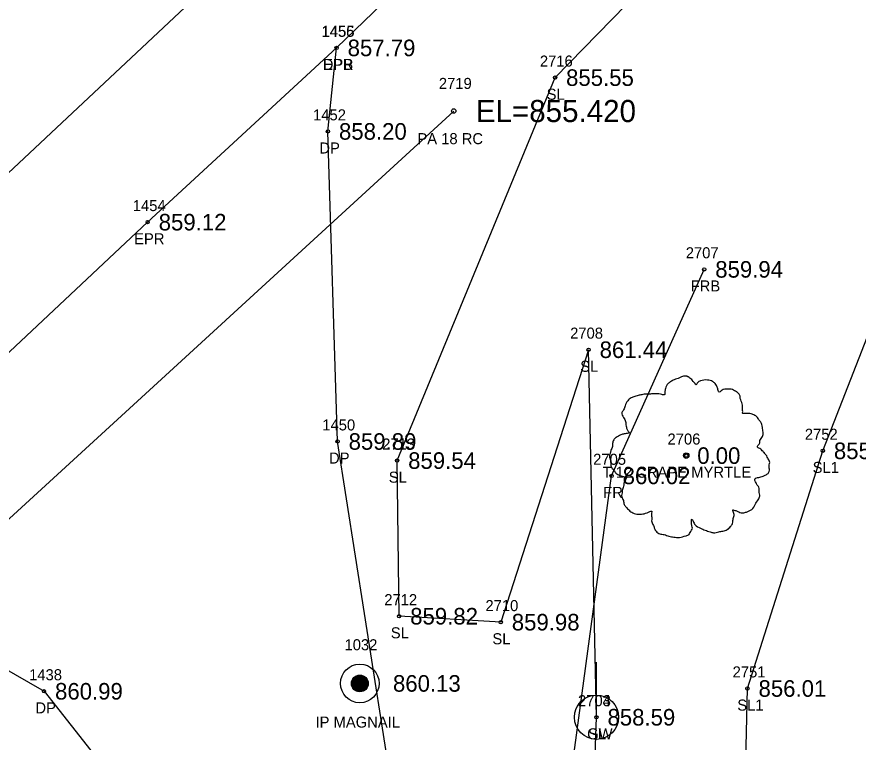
# Model space of a CAD drawing. Extents: x 1622501 to 1626664, y 1117816 to 1121579.
# Drawn here: x 1623961.9 to 1624038.1, y 1119180.7 to 1119246.3 of the extents above; entities that cross this region are included whole.
import ezdxf

# ---------------------------------------------------------------- set-up
doc = ezdxf.new("R2010")
doc.units = 0
for name, color, linetype in [('RD_EX_DR_Pipe', 7, 'Continuous'), ('RD_EX_DR_Pipe_txCode', 7, 'Continuous'), ('RD_EX_Driveway', 7, 'Continuous'), ('RD_EX_Driveway_txCode', 7, 'Continuous'), ('RD_EX_DV_Prop_txCode', 7, 'Continuous'), ('RD_EX_DV_PropPin', 7, 'Continuous'), ('RD_EX_Fence_Other', 7, 'Continuous'), ('RD_EX_Fence_Other_txCode', 7, 'Continuous'), ('RD_EX_Road', 7, 'Continuous'), ('RD_EX_Road_txCode', 7, 'Continuous'), ('RD_EX_TX_Driveway_ELEV', 7, 'Continuous'), ('RD_EX_TX_DV_Prop_ELEV', 7, 'Continuous'), ('RD_EX_TX_Fence_Other_ELEV', 7, 'Continuous'), ('RD_EX_TX_Road_ELEV', 7, 'Continuous'), ('RD_EX_TX_UT_ELEV', 7, 'Continuous'), ('RD_EX_TX_VEG_ELEV', 7, 'Continuous'), ('RD_EX_UT', 7, 'Continuous'), ('RD_EX_UT_txCode', 7, 'Continuous'), ('RD_EX_VEG', 7, 'Continuous'), ('RD_EX_VEG_txCode', 7, 'Continuous'), ('RD_HC_Cl', 7, 'Continuous'), ('RD_SMD_Locator', 7, 'Continuous'), ('RD_TX_Pipe_ElevEX', 7, 'Continuous')]:
    doc.layers.add(name, color=color, linetype=linetype)

msp = doc.modelspace()

# ---------------------------------------------------------------- linework, layer by layer
at = {"layer": 'RD_EX_DR_Pipe'}
msp.add_line((1624001.481, 1119237.824), (1623941.136, 1119182.523), dxfattribs=at)
at = {"layer": 'RD_EX_Driveway'}
msp.add_lwpolyline([(1623935.841, 1119192.133), (1623945.568, 1119193.143), (1623953.659, 1119191.48), (1623964.387, 1119185.312), (1623976.291, 1119170.207), (1623995.858, 1119176.797), (1623990.966, 1119207.918), (1623990.092, 1119235.979), (1623990.875, 1119243.538)], dxfattribs=at)
at = {"layer": 'RD_EX_DV_PropPin'}
for p, q in [((1623992.244, 1119185.828), (1623992.244, 1119186.221)), ((1623992.279, 1119185.727), (1623992.279, 1119186.322)), ((1623992.314, 1119185.655), (1623992.314, 1119186.394)), ((1623992.349, 1119185.598), (1623992.349, 1119186.451)), ((1623992.384, 1119185.55), (1623992.384, 1119186.499)), ((1623992.419, 1119185.509), (1623992.419, 1119186.54)), ((1623992.454, 1119185.474), (1623992.454, 1119186.575)), ((1623992.489, 1119185.442), (1623992.489, 1119186.607)), ((1623992.524, 1119185.415), (1623992.524, 1119186.634)), ((1623992.559, 1119185.39), (1623992.559, 1119186.659)), ((1623992.594, 1119185.368), (1623992.594, 1119186.681)), ((1623992.629, 1119185.349), (1623992.629, 1119186.7)), ((1623992.664, 1119185.332), (1623992.664, 1119186.717)), ((1623992.699, 1119185.317), (1623992.699, 1119186.732)), ((1623992.734, 1119185.304), (1623992.734, 1119186.745)), ((1623992.769, 1119185.293), (1623992.769, 1119186.756)), ((1623992.804, 1119185.284), (1623992.804, 1119186.765)), ((1623992.839, 1119185.276), (1623992.839, 1119186.773)), ((1623992.874, 1119185.271), (1623992.874, 1119186.778)), ((1623992.909, 1119185.267), (1623992.909, 1119186.782)), ((1623992.944, 1119185.264), (1623992.944, 1119186.785)), ((1623992.979, 1119185.263), (1623992.979, 1119186.786)), ((1623993.014, 1119185.264), (1623993.014, 1119186.785)), ((1623993.049, 1119185.267), (1623993.049, 1119186.782)), ((1623993.084, 1119185.271), (1623993.084, 1119186.778)), ((1623993.119, 1119185.276), (1623993.119, 1119186.773)), ((1623993.154, 1119185.284), (1623993.154, 1119186.765)), ((1623993.189, 1119185.293), (1623993.189, 1119186.756)), ((1623993.224, 1119185.304), (1623993.224, 1119186.745)), ((1623993.259, 1119185.317), (1623993.259, 1119186.732)), ((1623993.295, 1119185.332), (1623993.295, 1119186.717)), ((1623993.33, 1119185.349), (1623993.33, 1119186.7)), ((1623993.365, 1119185.368), (1623993.365, 1119186.681)), ((1623993.4, 1119185.39), (1623993.4, 1119186.659)), ((1623993.435, 1119185.415), (1623993.435, 1119186.634)), ((1623993.47, 1119185.442), (1623993.47, 1119186.607)), ((1623993.505, 1119185.474), (1623993.505, 1119186.575)), ((1623993.54, 1119185.509), (1623993.54, 1119186.54)), ((1623993.575, 1119185.55), (1623993.575, 1119186.499)), ((1623993.61, 1119185.598), (1623993.61, 1119186.451)), ((1623993.645, 1119185.655), (1623993.645, 1119186.394)), ((1623993.68, 1119185.727), (1623993.68, 1119186.322)), ((1623993.715, 1119185.828), (1623993.715, 1119186.221))]:
    msp.add_line(p, q, dxfattribs=at)
for radius in [1.75, 0.761]:
    msp.add_circle((1623992.979, 1119186.024), radius, dxfattribs=at)
at = {"layer": 'RD_EX_Fence_Other'}
msp.add_lwpolyline([(1624012.001, 1119123.125), (1624010.71, 1119133.386), (1624010.313, 1119164.356), (1624015.771, 1119204.808), (1624024.155, 1119223.495)], dxfattribs=at)
at = {"layer": 'RD_EX_Road'}
msp.add_lwpolyline([(1623722.97, 1118850.612), (1623684.945, 1118891.225), (1623679.413, 1118898.675), (1623674.261, 1118911.526), (1623673.503, 1118920.185), (1623675.206, 1118930.826), (1623677.985, 1118937.822), (1623683.61, 1118945.518), (1623688.806, 1118951.265), (1623723.469, 1118985.717), (1623758.003, 1119021.43), (1623792.693, 1119056.92), (1623828.408, 1119091.915), (1623864.599, 1119126.191), (1623900.882, 1119160.216), (1623932.37, 1119189.416), (1623932.628, 1119189.219), (1623935.818, 1119192.17), (1623973.771, 1119227.767), (1623990.875, 1119243.538), (1624009.987, 1119262.018), (1624046.295, 1119296.153)], dxfattribs=at)
at = {"layer": 'RD_EX_UT'}
msp.add_line((1624014.4, 1119182.962), (1624014.4, 1119187.962), dxfattribs=at)
msp.add_circle((1624014.4, 1119182.962), 1.999, dxfattribs=at)
at = {"layer": 'RD_EX_VEG'}
for points in [[(1624026.737, 1119127.598), (1624016.417, 1119121.86), (1624013.361, 1119153.034), (1624014.4, 1119182.962), (1624013.687, 1119216.224), (1624005.736, 1119191.567), (1623996.538, 1119192.106), (1623996.354, 1119206.19), (1624010.651, 1119240.846), (1624055.631, 1119286.888), (1624077.568, 1119292.13), (1624083.402, 1119310.776), (1624095.175, 1119323.872), (1624120.25, 1119346.888), (1624143.217, 1119353.081), (1624148.244, 1119373.63), (1624165.129, 1119388.822), (1624182.176, 1119405.118), (1624207.695, 1119417.005), (1624216.414, 1119439.857), (1624235.403, 1119458.113), (1624268.331, 1119479.606)], [(1624026.737, 1119127.598), (1624028.073, 1119185.565), (1624034.895, 1119207.074), (1624044.23, 1119230.942), (1624073.367, 1119263.106), (1624105.646, 1119294.984), (1624139.381, 1119323.216), (1624173.505, 1119355.267), (1624197.017, 1119378.672), (1624235.546, 1119415.697), (1624281.674, 1119459.873), (1624289.478, 1119467.252), (1624268.331, 1119479.606)]]:
    msp.add_lwpolyline(points, dxfattribs=at)
for centre, radius in [((1624022.527, 1119206.641), 0.25), ((1624022.514, 1119206.622), 0.0001)]:
    msp.add_circle(centre, radius, dxfattribs=at)
for points in [[(1624022.659, 1119213.808), (1624022.359, 1119213.833), (1624022.034, 1119213.733), (1624021.784, 1119213.633), (1624021.559, 1119213.558), (1624021.334, 1119213.458), (1624021.034, 1119213.284), (1624020.809, 1119213.084), (1624020.684, 1119212.834), (1624020.634, 1119212.609), (1624020.585, 1119212.334), (1624020.585, 1119212.159), (1624020.46, 1119212.134), (1624020.31, 1119212.159), (1624020.06, 1119212.234), (1624019.81, 1119212.234), (1624019.56, 1119212.234), (1624019.21, 1119212.209), (1624018.86, 1119212.209), (1624018.585, 1119212.159), (1624018.261, 1119212.109), (1624017.886, 1119211.984), (1624017.536, 1119211.859), (1624017.236, 1119211.609), (1624016.986, 1119211.134), (1624016.861, 1119210.785), (1624016.711, 1119210.535), (1624016.861, 1119210.085), (1624017.036, 1119209.735), (1624017.061, 1119209.535), (1624017.136, 1119209.11), (1624017.236, 1119208.885), (1624017.361, 1119208.685), (1624017.286, 1119208.661), (1624016.911, 1119208.611), (1624016.611, 1119208.511), (1624016.186, 1119208.286), (1624015.962, 1119208.061), (1624015.862, 1119207.736), (1624015.837, 1119207.386), (1624015.737, 1119207.186), (1624015.662, 1119206.911), (1624015.637, 1119206.836), (1624015.587, 1119206.511), (1624015.687, 1119206.062), (1624015.712, 1119205.712), (1624015.837, 1119205.487), (1624015.987, 1119205.312), (1624016.161, 1119205.062), (1624016.561, 1119204.837), (1624016.886, 1119204.737), (1624017.086, 1119204.712), (1624016.911, 1119204.212), (1624016.861, 1119203.863), (1624016.736, 1119203.463), (1624016.736, 1119203.388), (1624016.686, 1119202.913), (1624016.836, 1119202.588), (1624016.911, 1119202.213), (1624017.086, 1119201.988), (1624017.361, 1119201.689), (1624017.686, 1119201.464), (1624018.186, 1119201.339), (1624018.585, 1119201.364), (1624019.16, 1119201.539), (1624019.41, 1119201.614), (1624019.385, 1119201.439), (1624019.41, 1119201.064), (1624019.41, 1119200.639), (1624019.56, 1119200.314), (1624019.66, 1119200.039), (1624019.81, 1119199.789), (1624020.135, 1119199.565), (1624020.535, 1119199.49), (1624020.959, 1119199.34), (1624021.409, 1119199.265), (1624021.909, 1119199.24), (1624022.509, 1119199.39), (1624022.784, 1119199.515), (1624022.884, 1119199.689), (1624023.083, 1119200.064), (1624023.033, 1119200.289), (1624023.058, 1119200.889), (1624023.158, 1119200.714), (1624023.333, 1119200.364), (1624023.833, 1119200.064), (1624024.233, 1119199.889), (1624024.708, 1119199.739), (1624025.008, 1119199.664), (1624025.482, 1119199.739), (1624025.857, 1119199.814), (1624026.232, 1119199.939), (1624026.532, 1119200.214), (1624026.707, 1119200.489), (1624026.757, 1119200.764), (1624026.832, 1119201.139), (1624026.882, 1119201.314)], [(1624026.882, 1119201.314), (1624026.807, 1119201.489), (1624026.757, 1119201.739), (1624026.832, 1119201.714), (1624027.007, 1119201.664), (1624027.282, 1119201.539), (1624027.507, 1119201.464), (1624027.831, 1119201.489), (1624028.106, 1119201.589), (1624028.556, 1119201.864), (1624028.831, 1119202.338), (1624029.106, 1119202.738), (1624029.181, 1119203.063), (1624029.131, 1119203.288), (1624029.106, 1119203.788), (1624028.906, 1119204.038), (1624028.856, 1119204.162), (1624028.756, 1119204.562), (1624028.831, 1119204.612), (1624029.106, 1119204.662), (1624029.481, 1119204.787), (1624029.756, 1119204.912), (1624029.98, 1119205.087), (1624030.055, 1119205.312), (1624030.03, 1119205.712), (1624030.08, 1119206.112), (1624030.005, 1119206.262), (1624029.905, 1119206.411), (1624029.83, 1119206.611), (1624029.681, 1119206.761), (1624029.581, 1119206.911), (1624029.481, 1119207.011), (1624029.356, 1119207.161), (1624029.181, 1119207.286), (1624029.031, 1119207.336), (1624028.981, 1119207.486), (1624029.131, 1119207.686), (1624029.181, 1119207.786), (1624029.206, 1119208.011), (1624029.431, 1119208.361), (1624029.481, 1119208.76), (1624029.431, 1119209.185), (1624029.381, 1119209.46), (1624029.231, 1119209.735), (1624029.031, 1119209.985), (1624028.906, 1119210.16), (1624028.731, 1119210.285), (1624028.406, 1119210.41), (1624028.156, 1119210.46), (1624027.806, 1119210.46), (1624027.606, 1119210.51), (1624027.631, 1119210.56), (1624027.631, 1119210.71), (1624027.631, 1119210.985), (1624027.556, 1119211.434), (1624027.407, 1119211.934), (1624027.407, 1119211.959), (1624027.307, 1119212.209), (1624027.082, 1119212.409), (1624026.907, 1119212.509), (1624026.707, 1119212.634), (1624026.457, 1119212.659), (1624026.157, 1119212.659), (1624025.882, 1119212.609), (1624025.682, 1119212.509), (1624025.507, 1119212.384), (1624025.432, 1119212.534), (1624025.332, 1119212.834), (1624025.282, 1119212.984), (1624025.133, 1119213.159), (1624024.908, 1119213.358), (1624024.458, 1119213.483), (1624023.833, 1119213.408), (1624023.533, 1119213.209), (1624023.383, 1119213.034), (1624023.333, 1119213.159), (1624023.133, 1119213.358), (1624023.033, 1119213.533), (1624022.859, 1119213.658), (1624022.709, 1119213.758), (1624022.609, 1119213.808)]]:
    msp.add_spline(points, degree=3, dxfattribs=at)
at = {"layer": 'RD_HC_Cl'}
msp.add_line((1623937.248, 1119209.793), (1624678.651, 1119905.108), dxfattribs=at)
at = {"layer": 'RD_SMD_Locator'}
for centre, radius in [((1623990.875, 1119243.538), 0.15), ((1623990.875, 1119243.538), 0.15), ((1624010.651, 1119240.846), 0.15), ((1624001.481, 1119237.824), 0.2), ((1623990.092, 1119235.979), 0.15), ((1623973.771, 1119227.767), 0.15), ((1624024.155, 1119223.495), 0.15), ((1624013.687, 1119216.224), 0.15), ((1623990.966, 1119207.918), 0.15), ((1624022.527, 1119206.641), 0.15), ((1624034.895, 1119207.074), 0.15), ((1623996.354, 1119206.19), 0.15), ((1624015.771, 1119204.808), 0.15), ((1623996.538, 1119192.106), 0.15), ((1624005.736, 1119191.567), 0.15), ((1623964.387, 1119185.312), 0.15), ((1623992.979, 1119186.024), 0.15), ((1624028.073, 1119185.565), 0.15), ((1624014.4, 1119182.962), 0.15), ((1624014.4, 1119182.962), 0.15)]:
    msp.add_circle(centre, radius, dxfattribs=at)

# ---------------------------------------------------------------- texts
at = {"layer": 'RD_EX_DR_Pipe_txCode'}
for s, p in [('2719', (1624000.134, 1119239.824)), ('PA 18 RC', (1623998.189, 1119234.824))]:
    msp.add_text(s, height=1, dxfattribs=at).set_placement(p)
at = {"layer": 'RD_EX_Driveway_txCode'}
for s, p in [('1456', (1623989.504, 1119244.538)), ('DPB', (1623989.623, 1119241.538)), ('1452', (1623988.745, 1119236.979)), ('DP', (1623989.312, 1119233.979)), ('1450', (1623989.58, 1119208.918)), ('DP', (1623990.187, 1119205.918)), ('1438', (1623963.041, 1119186.312)), ('DP', (1623963.608, 1119183.312))]:
    msp.add_text(s, height=1, dxfattribs=at).set_placement(p)
at = {"layer": 'RD_EX_DV_Prop_txCode'}
for s, p in [('1032', (1623991.594, 1119189.025)), ('IP MAGNAIL', (1623988.964, 1119182.025))]:
    msp.add_text(s, height=1, dxfattribs=at).set_placement(p)
at = {"layer": 'RD_EX_Fence_Other_txCode'}
for s, p in [('2707', (1624022.486, 1119224.495)), ('FRB', (1624022.926, 1119221.495)), ('2705', (1624014.102, 1119205.808)), ('FR', (1624015.015, 1119202.808))]:
    msp.add_text(s, height=1, dxfattribs=at).set_placement(p)
at = {"layer": 'RD_EX_Road_txCode'}
for s, p in [('1455', (1623989.528, 1119244.538)), ('EPR', (1623989.646, 1119241.538)), ('1454', (1623972.424, 1119228.767)), ('EPR', (1623972.542, 1119225.767))]:
    msp.add_text(s, height=1, dxfattribs=at).set_placement(p)
at = {"layer": 'RD_EX_TX_Driveway_ELEV'}
for s, p in [('857.79', (1623991.875, 1119242.788)), ('858.20', (1623991.092, 1119235.229)), ('859.89', (1623991.966, 1119207.168)), ('860.99', (1623965.387, 1119184.562))]:
    msp.add_text(s, height=1.5, dxfattribs=at).set_placement(p)
at = {"layer": 'RD_EX_TX_DV_Prop_ELEV'}
msp.add_text('860.13', height=1.5, dxfattribs=at).set_placement((1623995.979, 1119185.275))
at = {"layer": 'RD_EX_TX_Fence_Other_ELEV'}
for s, p in [('859.94', (1624025.155, 1119222.745)), ('860.02', (1624016.771, 1119204.058))]:
    msp.add_text(s, height=1.5, dxfattribs=at).set_placement(p)
at = {"layer": 'RD_EX_TX_Road_ELEV'}
for s, p in [('857.79', (1623991.875, 1119242.788)), ('859.12', (1623974.771, 1119227.017))]:
    msp.add_text(s, height=1.5, dxfattribs=at).set_placement(p)
at = {"layer": 'RD_EX_TX_UT_ELEV'}
msp.add_text('858.59', height=1.5, dxfattribs=at).set_placement((1624015.4, 1119182.212))
at = {"layer": 'RD_EX_TX_VEG_ELEV'}
for s, p in [('855.55', (1624011.651, 1119240.096)), ('861.44', (1624014.687, 1119215.474)), ('855.73', (1624035.895, 1119206.324)), ('859.54', (1623997.354, 1119205.44)), ('0.00', (1624023.527, 1119205.891)), ('859.82', (1623997.538, 1119191.356)), ('859.98', (1624006.736, 1119190.817)), ('856.01', (1624029.073, 1119184.815)), ('858.59', (1624015.4, 1119182.212))]:
    msp.add_text(s, height=1.5, dxfattribs=at).set_placement(p)
at = {"layer": 'RD_EX_UT_txCode'}
for s, p in [('2703', (1624012.731, 1119183.962)), ('GW', (1624013.557, 1119180.962))]:
    msp.add_text(s, height=1, dxfattribs=at).set_placement(p)
at = {"layer": 'RD_EX_VEG_txCode'}
for s, p in [('2716', (1624009.281, 1119241.846)), ('SL', (1624009.895, 1119238.846)), ('2708', (1624012.018, 1119217.224)), ('SL', (1624012.931, 1119214.224)), ('2752', (1624033.265, 1119208.074)), ('2706', (1624020.834, 1119207.641)), ('2713', (1623995.007, 1119207.19)), ('SL1', (1624033.973, 1119205.074)), ('T 12 CRAPE MYRTLE', (1624014.956, 1119204.641)), ('SL', (1623995.598, 1119204.19)), ('2712', (1623995.192, 1119193.106)), ('2710', (1624004.35, 1119192.567)), ('SL', (1623995.782, 1119190.106)), ('SL', (1624004.98, 1119189.567)), ('2751', (1624026.727, 1119186.565)), ('2704', (1624012.731, 1119183.962)), ('SL1', (1624027.152, 1119183.565)), ('SL', (1624013.644, 1119180.962))]:
    msp.add_text(s, height=1, dxfattribs=at).set_placement(p)
at = {"layer": 'RD_TX_Pipe_ElevEX'}
msp.add_text('EL=855.420', height=2, dxfattribs=at).set_placement((1624003.481, 1119236.824))

doc.saveas('drawing.dxf')
